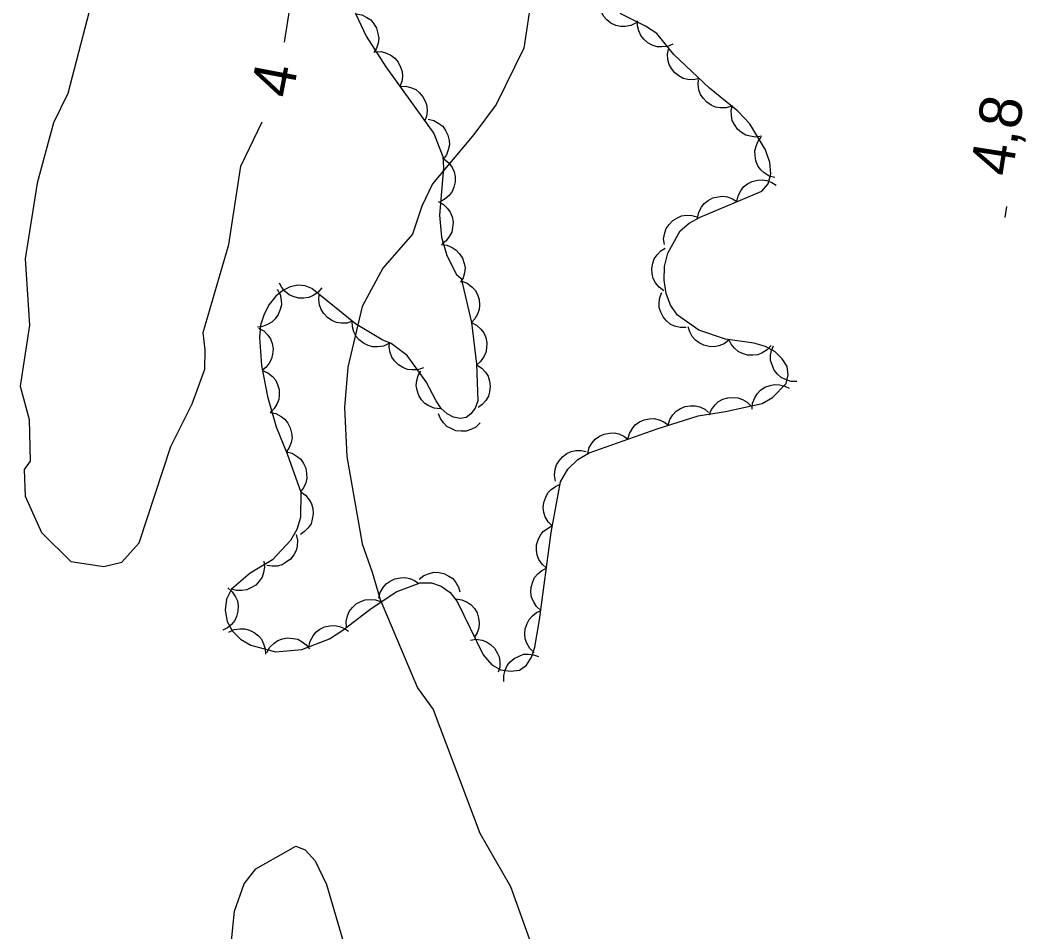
# Model space of a CAD drawing. Extents: x 282461 to 284471, y 5554090 to 5557646.
# Drawn here: x 283531.2 to 283602.2, y 5556036.2 to 5556100.6 of the extents above; entities that cross this region are included whole.
import ezdxf

# ---------------------------------------------------------------- set-up
doc = ezdxf.new("R2010")
doc.units = 0
for name, color, linetype in [('Niveau 2', 7, 'Continuous'), ('Niveau 3', 7, 'Continuous'), ('Niveau 44', 7, 'Continuous')]:
    doc.layers.add(name, color=color, linetype=linetype)

msp = doc.modelspace()

# ---------------------------------------------------------------- linework, layer by layer
at = {"layer": 'Niveau 2'}
for points in [[(283536.65, 5556103.53), (283534.55, 5556095.45), (283533.53, 5556093.39), (283532.38, 5556089.11), (283531.53, 5556083.77), (283531.84, 5556079.09), (283531.18, 5556074.76), (283531.83, 5556072.42), (283531.9, 5556069.48), (283531.46, 5556068.88), (283531.53, 5556067), (283532.68, 5556064.42), (283534.77, 5556062.38), (283537.09, 5556062.02), (283538.36, 5556062.34), (283539.59, 5556063.7), (283541.83, 5556070.51), (283543.33, 5556073.52), (283544.24, 5556075.97), (283544.26, 5556077.33), (283544.11, 5556078.57), (283545.93, 5556084.78), (283546.78, 5556090.31), (283548.27, 5556093.46)], [(283549.86, 5556099.09), (283550.33, 5556102.07)], [(283567.15, 5556101.16), (283566.76, 5556098.66), (283564.8, 5556094.68), (283563.24, 5556092.55), (283560.31, 5556089.07), (283559.55, 5556087.48), (283558.9, 5556085.52), (283556.8, 5556083.11), (283555.34, 5556080.4), (283554.34, 5556076.11), (283554.09, 5556073.26), (283554.25, 5556069.79), (283555.34, 5556063.63), (283556.05, 5556061.63), (283556.61, 5556059.69), (283559.26, 5556053.45), (283560.37, 5556051.91), (283563.65, 5556043.18), (283565.82, 5556039.42), (283567.25, 5556035.41)], [(283545.95, 5556033.95), (283546.33, 5556037.67), (283547, 5556039.61), (283547.84, 5556040.67), (283550.65, 5556042.27), (283551.32, 5556042), (283552.03, 5556041.22), (283552.82, 5556039.56), (283554.15, 5556035.05)]]:
    msp.add_lwpolyline(points, dxfattribs=at)
at = {"layer": 'Niveau 3'}
msp.add_line((283600.76, 5556086.68), (283600.88, 5556087.47), dxfattribs=at)
at = {"layer": 'Niveau 44'}
for points in [[(283554.53, 5556101.85), (283555.63, 5556099.5), (283557.02, 5556097.34), (283560.4, 5556092.62), (283561.03, 5556090.99), (283561.09, 5556090.19), (283560.81, 5556086.86), (283560.95, 5556085.3), (283561.32, 5556084), (283562.01, 5556082.67), (283562.34, 5556082.38), (283563.06, 5556079.26)], [(283574.71, 5556100.44), (283574.33, 5556100.25), (283573.93, 5556100.19), (283573.6, 5556100.18), (283573.26, 5556100.27), (283572.92, 5556100.43), (283572.63, 5556100.67), (283572.4, 5556100.91), (283572.24, 5556101.22), (283572.13, 5556101.58), (283572.1, 5556101.94)], [(283576.15, 5556099.7), (283575.37, 5556100.22), (283573.56, 5556101.1)], [(283554.89, 5556101.08), (283555.31, 5556101.01), (283555.67, 5556100.83), (283555.95, 5556100.65), (283556.17, 5556100.38), (283556.36, 5556100.06), (283556.46, 5556099.69), (283556.52, 5556099.37), (283556.47, 5556099.02), (283556.35, 5556098.66), (283556.17, 5556098.35)], [(283577.3, 5556098.93), (283576.91, 5556098.77), (283576.51, 5556098.74), (283576.18, 5556098.75), (283575.84, 5556098.86), (283575.52, 5556099.04), (283575.24, 5556099.3), (283575.03, 5556099.55), (283574.89, 5556099.88), (283574.8, 5556100.24), (283574.8, 5556100.6)], [(283563.06, 5556079.26), (283563.43, 5556076.32), (283563.52, 5556073.74), (283563.33, 5556073.22), (283563.03, 5556072.82), (283562.68, 5556072.56), (283562.26, 5556072.48), (283561.8, 5556072.58), (283561.34, 5556072.81), (283560.92, 5556073.19), (283560.56, 5556073.73), (283559.87, 5556075.07), (283558.53, 5556076.93), (283557.4, 5556077.78), (283556.76, 5556078.05), (283554.88, 5556079.18), (283551.78, 5556081.67), (283551.31, 5556081.85), (283550.8, 5556081.91), (283550.26, 5556081.79), (283549.74, 5556081.52), (283549.24, 5556081.12), (283548.78, 5556080.55), (283548.42, 5556079.86), (283548.17, 5556079.09), (283548.08, 5556078.2), (283548.24, 5556076.24), (283548.65, 5556074.05), (283549.26, 5556071.9), (283550.05, 5556069.98), (283551, 5556067.28), (283550.99, 5556065.49), (283550.73, 5556064.65), (283550.28, 5556063.86), (283549, 5556062.5), (283547.42, 5556061.56), (283546.12, 5556060.42), (283545.76, 5556059.72), (283545.67, 5556058.93), (283545.8, 5556058.15), (283546.18, 5556057.46), (283546.75, 5556056.9), (283547.48, 5556056.46), (283549.21, 5556056), (283551.09, 5556056.16), (283553.03, 5556056.92), (283553.98, 5556057.53), (283555.89, 5556058.99), (283557.75, 5556060.23), (283559.45, 5556060.86), (283560.23, 5556060.86), (283560.93, 5556060.64), (283561.55, 5556060.18), (283562.06, 5556059.55), (283563.9, 5556055.78), (283564.51, 5556055.08), (283565.15, 5556054.72), (283565.83, 5556054.62), (283566.46, 5556054.7), (283566.96, 5556055.06), (283567.31, 5556055.62), (283567.55, 5556056.33), (283567.88, 5556058.25), (283568.69, 5556064.42), (283569.36, 5556068.01), (283569.88, 5556068.91), (283570.57, 5556069.58), (283571.39, 5556070.06), (283576.18, 5556071.76), (283579.08, 5556072.68), (283581, 5556072.99), (283583.61, 5556073.55), (283584.34, 5556073.96), (283585.3, 5556074.97), (283585.43, 5556075.57), (283585.36, 5556076.16), (283585.01, 5556076.7), (283584.51, 5556077.19), (283583.84, 5556077.58), (283583, 5556077.82), (283581.02, 5556078.1), (283579.13, 5556078.72), (283577.62, 5556079.78), (283577.12, 5556080.5), (283576.83, 5556081.33), (283576.68, 5556082.26), (283576.71, 5556083.22), (283576.93, 5556084.16), (283577.81, 5556085.74), (283578.45, 5556086.29), (283579.21, 5556086.72), (283583.58, 5556088.55), (283584.03, 5556089.08), (283584.21, 5556089.78), (283584.14, 5556090.58), (283583.84, 5556091.47), (283582.74, 5556093.32), (283581.89, 5556094.21), (283579.87, 5556095.83), (283577.36, 5556098.22), (283576.15, 5556099.7)], [(283556.26, 5556098.4), (283556.68, 5556098.41), (283557.07, 5556098.3), (283557.38, 5556098.17), (283557.65, 5556097.95), (283557.89, 5556097.67), (283558.06, 5556097.32), (283558.17, 5556097.01), (283558.19, 5556096.66), (283558.14, 5556096.29), (283558.01, 5556095.95)], [(283579.16, 5556096.51), (283578.75, 5556096.42), (283578.34, 5556096.45), (283578.02, 5556096.52), (283577.71, 5556096.69), (283577.42, 5556096.92), (283577.19, 5556097.23), (283577.02, 5556097.51), (283576.94, 5556097.86), (283576.92, 5556098.23), (283576.98, 5556098.58)], [(283581.45, 5556094.56), (283581.05, 5556094.44), (283580.64, 5556094.44), (283580.31, 5556094.48), (283579.99, 5556094.62), (283579.68, 5556094.83), (283579.43, 5556095.12), (283579.24, 5556095.38), (283579.13, 5556095.72), (283579.07, 5556096.09), (283579.1, 5556096.45)], [(283558.01, 5556095.95), (283558.43, 5556095.96), (283558.83, 5556095.86), (283559.13, 5556095.73), (283559.4, 5556095.5), (283559.64, 5556095.22), (283559.81, 5556094.87), (283559.92, 5556094.57), (283559.94, 5556094.21), (283559.89, 5556093.85), (283559.77, 5556093.51)], [(283583.58, 5556092.44), (283583.16, 5556092.37), (283582.76, 5556092.43), (283582.44, 5556092.51), (283582.14, 5556092.7), (283581.86, 5556092.94), (283581.64, 5556093.26), (283581.49, 5556093.55), (283581.43, 5556093.9), (283581.42, 5556094.27), (283581.5, 5556094.62)], [(283560.01, 5556093.64), (283560.41, 5556093.54), (283560.77, 5556093.34), (283561.03, 5556093.14), (283561.24, 5556092.85), (283561.4, 5556092.52), (283561.48, 5556092.14), (283561.51, 5556091.82), (283561.43, 5556091.47), (283561.3, 5556091.13), (283561.09, 5556090.83)], [(283584.5, 5556089.51), (283584.1, 5556089.62), (283583.75, 5556089.84), (283583.5, 5556090.05), (283583.3, 5556090.35), (283583.16, 5556090.69), (283583.1, 5556091.07), (283583.08, 5556091.39), (283583.17, 5556091.74), (283583.32, 5556092.08), (283583.54, 5556092.36)], [(283561.14, 5556090.82), (283561.47, 5556090.56), (283561.7, 5556090.22), (283561.85, 5556089.92), (283561.91, 5556089.58), (283561.91, 5556089.21), (283561.81, 5556088.83), (283561.7, 5556088.53), (283561.48, 5556088.25), (283561.21, 5556088), (283560.89, 5556087.82)], [(283581.81, 5556087.81), (283581.9, 5556088.22), (283582.09, 5556088.58), (283582.28, 5556088.85), (283582.56, 5556089.06), (283582.89, 5556089.24), (283583.27, 5556089.32), (283583.59, 5556089.36), (283583.94, 5556089.3), (283584.29, 5556089.17), (283584.59, 5556088.97)], [(283560.72, 5556087.82), (283561.09, 5556087.62), (283561.37, 5556087.33), (283561.57, 5556087.06), (283561.69, 5556086.73), (283561.76, 5556086.36), (283561.73, 5556085.98), (283561.67, 5556085.66), (283561.5, 5556085.35), (283561.27, 5556085.05), (283560.99, 5556084.83)], [(283579.04, 5556086.65), (283579.12, 5556087.06), (283579.32, 5556087.42), (283579.51, 5556087.69), (283579.79, 5556087.9), (283580.12, 5556088.07), (283580.49, 5556088.16), (283580.82, 5556088.2), (283581.16, 5556088.14), (283581.51, 5556088.01), (283581.81, 5556087.81)], [(283576.69, 5556084.78), (283576.64, 5556085.19), (283576.72, 5556085.6), (283576.82, 5556085.91), (283577.02, 5556086.2), (283577.28, 5556086.47), (283577.61, 5556086.66), (283577.9, 5556086.8), (283578.25, 5556086.85), (283578.62, 5556086.83), (283578.97, 5556086.74)], [(283560.92, 5556084.78), (283561.33, 5556084.73), (283561.71, 5556084.57), (283561.99, 5556084.39), (283562.23, 5556084.13), (283562.42, 5556083.82), (283562.54, 5556083.45), (283562.61, 5556083.13), (283562.57, 5556082.78), (283562.47, 5556082.43), (283562.3, 5556082.11)], [(283576.66, 5556081.51), (283576.32, 5556081.76), (283576.07, 5556082.08), (283575.91, 5556082.37), (283575.83, 5556082.71), (283575.81, 5556083.08), (283575.88, 5556083.46), (283575.98, 5556083.77), (283576.18, 5556084.06), (283576.45, 5556084.33), (283576.75, 5556084.52)], [(283552.49, 5556081.71), (283552.22, 5556081.39), (283551.87, 5556081.18), (283551.57, 5556081.04), (283551.22, 5556080.99), (283550.85, 5556081), (283550.48, 5556081.11), (283550.18, 5556081.23), (283549.91, 5556081.46), (283549.67, 5556081.74), (283549.5, 5556082.06)], [(283562.38, 5556082.19), (283562.77, 5556082.04), (283563.1, 5556081.79), (283563.33, 5556081.55), (283563.49, 5556081.24), (283563.61, 5556080.89), (283563.63, 5556080.5), (283563.61, 5556080.18), (283563.49, 5556079.85), (283563.31, 5556079.52), (283563.06, 5556079.26)], [(283549.34, 5556081.62), (283549.54, 5556081.25), (283549.62, 5556080.85), (283549.64, 5556080.52), (283549.56, 5556080.18), (283549.42, 5556079.83), (283549.19, 5556079.53), (283548.96, 5556079.29), (283548.65, 5556079.12), (283548.3, 5556078.99), (283547.95, 5556078.95)], [(283554.66, 5556079.36), (283554.26, 5556079.23), (283553.85, 5556079.23), (283553.52, 5556079.27), (283553.2, 5556079.42), (283552.89, 5556079.62), (283552.64, 5556079.91), (283552.45, 5556080.18), (283552.34, 5556080.51), (283552.28, 5556080.88), (283552.31, 5556081.24)], [(283578.22, 5556078.91), (283577.81, 5556078.91), (283577.41, 5556079.02), (283577.11, 5556079.15), (283576.84, 5556079.38), (283576.61, 5556079.67), (283576.44, 5556080.01), (283576.33, 5556080.32), (283576.33, 5556080.68), (283576.38, 5556081.04), (283576.51, 5556081.38)], [(283557.22, 5556077.78), (283556.84, 5556077.6), (283556.43, 5556077.54), (283556.1, 5556077.54), (283555.76, 5556077.64), (283555.43, 5556077.8), (283555.14, 5556078.05), (283554.91, 5556078.29), (283554.76, 5556078.61), (283554.66, 5556078.97), (283554.64, 5556079.33)], [(283563.06, 5556079.26), (283563.43, 5556079.07), (283563.73, 5556078.79), (283563.93, 5556078.53), (283564.07, 5556078.2), (283564.14, 5556077.84), (283564.13, 5556077.46), (283564.08, 5556077.13), (283563.92, 5556076.82), (283563.71, 5556076.51), (283563.44, 5556076.28)], [(283548.02, 5556078.88), (283548.39, 5556078.67), (283548.67, 5556078.38), (283548.87, 5556078.11), (283548.98, 5556077.78), (283549.05, 5556077.41), (283549.01, 5556077.03), (283548.95, 5556076.71), (283548.78, 5556076.4), (283548.55, 5556076.11), (283548.27, 5556075.88)], [(283581.24, 5556078.03), (283580.91, 5556077.77), (283580.53, 5556077.63), (283580.21, 5556077.55), (283579.85, 5556077.57), (283579.49, 5556077.66), (283579.15, 5556077.83), (283578.88, 5556078.02), (283578.66, 5556078.29), (283578.48, 5556078.62), (283578.38, 5556078.97)], [(283559.67, 5556076.07), (283559.28, 5556075.93), (283558.87, 5556075.92), (283558.54, 5556075.95), (283558.21, 5556076.08), (283557.9, 5556076.28), (283557.63, 5556076.56), (283557.44, 5556076.82), (283557.32, 5556077.15), (283557.25, 5556077.52), (283557.27, 5556077.88)], [(283584.23, 5556077.65), (283583.95, 5556077.34), (283583.6, 5556077.13), (283583.29, 5556076.99), (283582.94, 5556076.95), (283582.57, 5556076.97), (283582.21, 5556077.09), (283581.91, 5556077.22), (283581.64, 5556077.45), (283581.41, 5556077.74), (283581.25, 5556078.07)], [(283586.04, 5556075.11), (283585.62, 5556075.11), (283585.24, 5556075.24), (283584.94, 5556075.38), (283584.68, 5556075.62), (283584.45, 5556075.91), (283584.3, 5556076.27), (283584.2, 5556076.58), (283584.2, 5556076.93), (283584.27, 5556077.3), (283584.41, 5556077.63)], [(283563.43, 5556076.28), (283563.79, 5556076.05), (283564.05, 5556075.75), (283564.24, 5556075.47), (283564.34, 5556075.13), (283564.38, 5556074.76), (283564.33, 5556074.38), (283564.26, 5556074.06), (283564.07, 5556073.76), (283563.83, 5556073.48), (283563.54, 5556073.27)], [(283548.31, 5556075.88), (283548.69, 5556075.72), (283549, 5556075.45), (283549.22, 5556075.21), (283549.37, 5556074.89), (283549.47, 5556074.53), (283549.48, 5556074.15), (283549.45, 5556073.82), (283549.31, 5556073.5), (283549.12, 5556073.18), (283548.86, 5556072.93)], [(283560.85, 5556073.16), (283560.44, 5556073.21), (283560.06, 5556073.38), (283559.78, 5556073.55), (283559.54, 5556073.81), (283559.35, 5556074.12), (283559.23, 5556074.49), (283559.16, 5556074.81), (283559.2, 5556075.16), (283559.3, 5556075.52), (283559.48, 5556075.84)], [(283582.89, 5556073.15), (283582.92, 5556073.56), (283583.08, 5556073.94), (283583.24, 5556074.23), (283583.49, 5556074.48), (283583.8, 5556074.69), (283584.16, 5556074.81), (283584.48, 5556074.89), (283584.83, 5556074.87), (283585.19, 5556074.78), (283585.51, 5556074.62)], [(283576.96, 5556072.01), (283577.08, 5556072.41), (283577.3, 5556072.75), (283577.52, 5556073), (283577.82, 5556073.19), (283578.16, 5556073.33), (283578.54, 5556073.38), (283578.86, 5556073.39), (283579.2, 5556073.3), (283579.54, 5556073.14), (283579.82, 5556072.92)], [(283579.86, 5556072.75), (283580.02, 5556073.13), (283580.27, 5556073.45), (283580.51, 5556073.68), (283580.83, 5556073.84), (283581.18, 5556073.95), (283581.57, 5556073.96), (283581.89, 5556073.94), (283582.22, 5556073.82), (283582.54, 5556073.63), (283582.8, 5556073.38)], [(283548.84, 5556072.91), (283549.25, 5556072.83), (283549.61, 5556072.63), (283549.88, 5556072.44), (283550.09, 5556072.15), (283550.26, 5556071.83), (283550.35, 5556071.45), (283550.39, 5556071.13), (283550.32, 5556070.78), (283550.19, 5556070.43), (283549.99, 5556070.13)], [(283563.67, 5556072.17), (283563.37, 5556071.88), (283563.01, 5556071.7), (283562.69, 5556071.59), (283562.34, 5556071.58), (283561.97, 5556071.62), (283561.62, 5556071.77), (283561.33, 5556071.92), (283561.08, 5556072.17), (283560.87, 5556072.48), (283560.73, 5556072.81)], [(283574.11, 5556071.03), (283574.22, 5556071.43), (283574.43, 5556071.78), (283574.64, 5556072.04), (283574.93, 5556072.24), (283575.27, 5556072.39), (283575.65, 5556072.46), (283575.97, 5556072.48), (283576.32, 5556072.39), (283576.66, 5556072.25), (283576.95, 5556072.03)], [(283571.28, 5556070.02), (283571.38, 5556070.43), (283571.6, 5556070.77), (283571.81, 5556071.03), (283572.1, 5556071.23), (283572.43, 5556071.38), (283572.81, 5556071.45), (283573.14, 5556071.47), (283573.48, 5556071.39), (283573.82, 5556071.24), (283574.11, 5556071.03)], [(283550, 5556070.13), (283550.4, 5556070.03), (283550.75, 5556069.81), (283551.01, 5556069.6), (283551.2, 5556069.31), (283551.36, 5556068.97), (283551.42, 5556068.6), (283551.44, 5556068.27), (283551.36, 5556067.93), (283551.21, 5556067.59), (283550.99, 5556067.3)], [(283569.01, 5556068.06), (283568.94, 5556068.48), (283568.98, 5556068.88), (283569.07, 5556069.2), (283569.25, 5556069.5), (283569.49, 5556069.78), (283569.81, 5556070), (283570.1, 5556070.16), (283570.44, 5556070.22), (283570.81, 5556070.23), (283571.17, 5556070.16)], [(283568.78, 5556064.88), (283568.48, 5556065.18), (283568.28, 5556065.53), (283568.17, 5556065.84), (283568.14, 5556066.2), (283568.18, 5556066.56), (283568.31, 5556066.93), (283568.45, 5556067.22), (283568.7, 5556067.47), (283569, 5556067.69), (283569.33, 5556067.84)], [(283551, 5556067.3), (283551.35, 5556067.06), (283551.6, 5556066.74), (283551.77, 5556066.46), (283551.86, 5556066.12), (283551.89, 5556065.75), (283551.82, 5556065.37), (283551.73, 5556065.05), (283551.54, 5556064.76), (283551.28, 5556064.49), (283550.98, 5556064.29)], [(283568.36, 5556061.9), (283568.05, 5556062.18), (283567.83, 5556062.53), (283567.7, 5556062.83), (283567.65, 5556063.18), (283567.67, 5556063.55), (283567.78, 5556063.92), (283567.91, 5556064.22), (283568.14, 5556064.49), (283568.43, 5556064.72), (283568.75, 5556064.89)], [(283550.68, 5556064.29), (283550.77, 5556063.88), (283550.74, 5556063.47), (283550.68, 5556063.15), (283550.51, 5556062.84), (283550.28, 5556062.55), (283549.97, 5556062.32), (283549.69, 5556062.15), (283549.35, 5556062.06), (283548.98, 5556062.04), (283548.62, 5556062.1)], [(283548.39, 5556062.41), (283548.44, 5556061.99), (283548.37, 5556061.59), (283548.27, 5556061.27), (283548.07, 5556060.98), (283547.82, 5556060.71), (283547.49, 5556060.51), (283547.2, 5556060.37), (283546.85, 5556060.32), (283546.47, 5556060.33), (283546.12, 5556060.42)], [(283559.38, 5556061.13), (283559.71, 5556061.39), (283560.09, 5556061.54), (283560.41, 5556061.62), (283560.76, 5556061.6), (283561.12, 5556061.52), (283561.46, 5556061.35), (283561.74, 5556061.17), (283561.96, 5556060.89), (283562.14, 5556060.57), (283562.25, 5556060.23)], [(283567.97, 5556058.92), (283567.65, 5556059.2), (283567.44, 5556059.55), (283567.31, 5556059.85), (283567.26, 5556060.2), (283567.28, 5556060.57), (283567.39, 5556060.94), (283567.52, 5556061.24), (283567.75, 5556061.5), (283568.04, 5556061.74), (283568.36, 5556061.9)], [(283556.52, 5556059.78), (283556.62, 5556060.18), (283556.83, 5556060.53), (283557.04, 5556060.79), (283557.33, 5556061), (283557.66, 5556061.15), (283558.04, 5556061.23), (283558.36, 5556061.25), (283558.71, 5556061.17), (283559.05, 5556061.03), (283559.34, 5556060.82)], [(283545.85, 5556060.51), (283546.17, 5556060.24), (283546.39, 5556059.89), (283546.53, 5556059.59), (283546.58, 5556059.24), (283546.57, 5556058.87), (283546.46, 5556058.5), (283546.34, 5556058.2), (283546.11, 5556057.93), (283545.83, 5556057.69), (283545.51, 5556057.52)], [(283554.24, 5556057.73), (283554.21, 5556058.15), (283554.31, 5556058.54), (283554.43, 5556058.85), (283554.65, 5556059.13), (283554.92, 5556059.38), (283555.26, 5556059.56), (283555.56, 5556059.68), (283555.91, 5556059.7), (283556.29, 5556059.67), (283556.63, 5556059.55)], [(283561.97, 5556059.73), (283562.39, 5556059.67), (283562.76, 5556059.5), (283563.04, 5556059.32), (283563.27, 5556059.05), (283563.46, 5556058.74), (283563.57, 5556058.37), (283563.62, 5556058.05), (283563.58, 5556057.7), (283563.47, 5556057.34), (283563.29, 5556057.03)], [(283567.49, 5556055.95), (283567.18, 5556056.24), (283566.98, 5556056.6), (283566.86, 5556056.91), (283566.83, 5556057.26), (283566.86, 5556057.63), (283566.99, 5556057.99), (283567.13, 5556058.28), (283567.37, 5556058.54), (283567.67, 5556058.77), (283567.99, 5556058.92)], [(283551.58, 5556056.35), (283551.67, 5556056.76), (283551.88, 5556057.12), (283552.08, 5556057.38), (283552.36, 5556057.59), (283552.69, 5556057.75), (283553.07, 5556057.83), (283553.39, 5556057.86), (283553.74, 5556057.79), (283554.09, 5556057.65), (283554.38, 5556057.45)], [(283545.93, 5556057.39), (283546.31, 5556057.57), (283546.71, 5556057.63), (283547.04, 5556057.63), (283547.38, 5556057.53), (283547.72, 5556057.37), (283548.01, 5556057.12), (283548.23, 5556056.88), (283548.38, 5556056.56), (283548.49, 5556056.2), (283548.51, 5556055.84)], [(283548.62, 5556055.95), (283548.82, 5556056.32), (283549.12, 5556056.6), (283549.39, 5556056.79), (283549.72, 5556056.91), (283550.08, 5556056.98), (283550.47, 5556056.94), (283550.79, 5556056.88), (283551.1, 5556056.71), (283551.39, 5556056.49), (283551.62, 5556056.2)], [(283562.99, 5556056.83), (283563.4, 5556056.88), (283563.81, 5556056.81), (283564.12, 5556056.71), (283564.41, 5556056.51), (283564.68, 5556056.25), (283564.88, 5556055.92), (283565.02, 5556055.63), (283565.07, 5556055.28), (283565.06, 5556054.91), (283564.96, 5556054.56)], [(283565.35, 5556053.9), (283565.34, 5556054.32), (283565.45, 5556054.71), (283565.58, 5556055.02), (283565.8, 5556055.29), (283566.08, 5556055.53), (283566.43, 5556055.7), (283566.73, 5556055.82), (283567.09, 5556055.83), (283567.45, 5556055.78), (283567.79, 5556055.66)]]:
    msp.add_lwpolyline(points, dxfattribs=at)

# ---------------------------------------------------------------- texts
at = {"layer": 'Niveau 2'}
msp.add_text('4', height=3, rotation=79.20454, dxfattribs=at).set_placement((283550.39, 5556095.04))
at = {"layer": 'Niveau 3'}
msp.add_text('4,8  ', height=3, rotation=81.09575, dxfattribs=at).set_placement((283601.24, 5556089.52))

doc.saveas('drawing.dxf')
